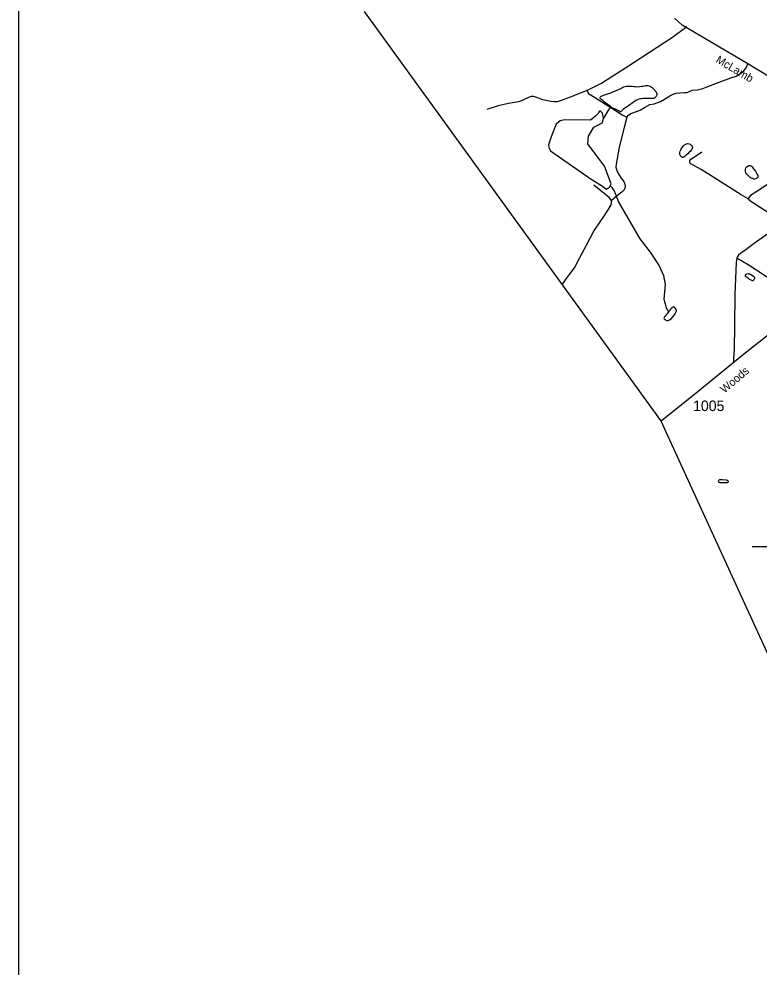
# Model space of a CAD drawing. Extents: x 2082433 to 2279600, y 546599 to 755198.
# Drawn here: x 2133614 to 2142394, y 559066 to 570319 of the extents above; entities that cross this region are included whole.
import ezdxf

# ---------------------------------------------------------------- set-up
doc = ezdxf.new("R2010")
doc.units = 0
for name, color, linetype in [('Exist Boundary Political CountyLine', 7, 'Continuous'), ('Exist Hydrographic Creek Single Shore', 7, 'Continuous'), ('Exist Hydrographic Misc Water Feature', 7, 'Continuous'), ('Exist Hydrographic Pond Under 1500 Sq Ft', 7, 'Continuous'), ('Exist Road Non-System Type 51', 7, 'Continuous'), ('Exist Road Secondary Type 51 Attributed', 7, 'Continuous'), ('Exist Road Secondary Type 51 Label', 7, 'Continuous'), ('Exist Road Secondary Type 51 Number Label', 7, 'Continuous'), ('Map Preparation Inset Cut Line', 7, 'Continuous')]:
    doc.layers.add(name, color=color, linetype=linetype)

msp = doc.modelspace()

# ---------------------------------------------------------------- linework, layer by layer
at = {"layer": 'Exist Boundary Political CountyLine'}
msp.add_lwpolyline([(2151654, 551149), (2151624, 551187), (2147905, 555760), (2144480, 560076), (2142645, 562461), (2141229, 565554), (2137713, 570408)], dxfattribs=at)
at = {"layer": 'Exist Hydrographic Creek Single Shore'}
for points in [[(2140631, 569280), (2140616, 569252), (2140602, 569228), (2140545, 569135)], [(2140628, 568338), (2140646, 568320), (2140660, 568298), (2140674, 568277), (2140688, 568247), (2140698, 568223), (2140704, 568207), (2140714, 568181), (2140722, 568153), (2140981, 567709), (2141103, 567549), (2141210, 567388), (2141261, 567275), (2141279, 567168), (2141265, 566994), (2141269, 566980), (2141273, 566962), (2141279, 566938), (2141284, 566920), (2141290, 566898), (2141320, 566844)], [(2142311, 564059), (2142492, 564058), (2142669, 564105), (2143363, 564390), (2143546, 564416), (2143628, 564401)]]:
    msp.add_lwpolyline(points, dxfattribs=at)
at = {"layer": 'Exist Hydrographic Misc Water Feature'}
msp.add_lwpolyline([(2141955, 564851), (2141994, 564849), (2142005, 564848), (2142016, 564844), (2142024, 564838), (2142029, 564833), (2142029, 564826), (2142027, 564819), (2142020, 564816), (2142011, 564813), (2141997, 564811), (2141975, 564812), (2141961, 564811), (2141947, 564811), (2141932, 564813), (2141925, 564815), (2141919, 564817), (2141915, 564821), (2141915, 564825), (2141913, 564831), (2141914, 564837), (2141916, 564843), (2141920, 564847), (2141928, 564851), (2141944, 564851), (2141955, 564851)], dxfattribs=at)
at = {"layer": 'Exist Hydrographic Pond Under 1500 Sq Ft'}
for points in [[(2140665, 569259), (2140643, 569270), (2140623, 569286), (2140593, 569306), (2140575, 569320), (2140561, 569330), (2140539, 569350), (2140527, 569360), (2140517, 569368), (2140508, 569376), (2140505, 569384), (2140508, 569392), (2140521, 569402), (2140534, 569408), (2140550, 569416), (2140572, 569424), (2140610, 569434), (2140628, 569440), (2140644, 569446), (2140692, 569465), (2140736, 569487), (2140754, 569495), (2140766, 569501), (2140782, 569509), (2140790, 569513), (2140806, 569519), (2140820, 569521), (2140834, 569523), (2140858, 569521), (2140894, 569520), (2140912, 569518), (2140930, 569516), (2140952, 569514), (2140974, 569516), (2141000, 569520), (2141016, 569522), (2141032, 569526), (2141052, 569528), (2141068, 569528), (2141076, 569528), (2141090, 569526), (2141100, 569522), (2141114, 569514), (2141126, 569505), (2141138, 569493), (2141148, 569483), (2141156, 569473), (2141162, 569463), (2141168, 569458), (2141174, 569451)], [(2141174, 569451), (2141176, 569443), (2141180, 569429), (2141180, 569423), (2141178, 569407), (2141174, 569399), (2141166, 569389), (2141158, 569381), (2141152, 569377), (2141146, 569375), (2141142, 569375), (2141124, 569376), (2141106, 569376), (2141090, 569376), (2141072, 569376), (2141044, 569374), (2141022, 569374), (2141000, 569372), (2140986, 569370), (2140966, 569366), (2140948, 569358), (2140934, 569352), (2140917, 569340), (2140905, 569332), (2140885, 569317), (2140861, 569301), (2140833, 569281), (2140821, 569273), (2140813, 569267), (2140803, 569261), (2140785, 569247), (2140769, 569233), (2140757, 569221), (2140751, 569215), (2140745, 569217), (2140729, 569227), (2140715, 569237), (2140699, 569245), (2140665, 569259)], [(2140403, 568419), (2140523, 568343), (2140586, 568299), (2140620, 568324), (2140640, 568362), (2140561, 568570), (2140361, 568837), (2140369, 568928), (2140435, 569035), (2140537, 569088), (2140547, 569147), (2140537, 569201), (2140512, 569225), (2140503, 569225), (2140494, 569214), (2140484, 569196), (2140454, 569166), (2140415, 569132), (2140393, 569118), (2140084, 569123), (2140034, 569109), (2139986, 569069), (2139926, 568919), (2139909, 568861), (2139896, 568823), (2139899, 568793), (2139921, 568752)], [(2139921, 568752), (2140403, 568419)], [(2141550, 568719), (2141531, 568702), (2141517, 568689), (2141507, 568681), (2141494, 568675), (2141486, 568674), (2141476, 568680), (2141467, 568686), (2141461, 568695), (2141453, 568710), (2141453, 568720), (2141456, 568733), (2141459, 568748), (2141466, 568764), (2141478, 568785), (2141487, 568799), (2141498, 568814), (2141508, 568824), (2141521, 568831), (2141536, 568836), (2141548, 568839), (2141564, 568837), (2141576, 568831), (2141584, 568824), (2141594, 568816), (2141599, 568811), (2141602, 568806), (2141603, 568800), (2141603, 568790), (2141598, 568777), (2141592, 568767), (2141575, 568745), (2141566, 568737), (2141550, 568719)], [(2142350, 568512), (2142362, 568490), (2142372, 568474), (2142378, 568462), (2142380, 568448), (2142380, 568440), (2142372, 568432), (2142364, 568424), (2142354, 568420), (2142338, 568416), (2142328, 568418), (2142316, 568424), (2142302, 568429), (2142288, 568439), (2142270, 568455), (2142258, 568467), (2142246, 568481), (2142238, 568493), (2142234, 568507), (2142232, 568523), (2142232, 568535), (2142238, 568551), (2142246, 568561), (2142254, 568567), (2142264, 568575), (2142270, 568579), (2142276, 568581), (2142282, 568581), (2142292, 568579), (2142304, 568571), (2142312, 568563), (2142330, 568542), (2142336, 568532), (2142350, 568512)], [(2142332, 567264), (2142338, 567255), (2142339, 567248), (2142339, 567240), (2142337, 567236), (2142334, 567226), (2142329, 567218), (2142324, 567212), (2142321, 567212), (2142310, 567214), (2142300, 567218), (2142282, 567228), (2142272, 567234), (2142258, 567246), (2142244, 567254), (2142232, 567262), (2142232, 567272), (2142234, 567278), (2142242, 567288), (2142248, 567292), (2142260, 567296), (2142270, 567294), (2142282, 567292), (2142290, 567288), (2142296, 567286), (2142316, 567274), (2142332, 567264)], [(2141330, 566856), (2141320, 566844), (2141302, 566820), (2141293, 566806), (2141281, 566792), (2141273, 566782), (2141269, 566776), (2141263, 566768), (2141269, 566758), (2141279, 566750), (2141287, 566742), (2141301, 566738), (2141315, 566740), (2141331, 566748), (2141351, 566760), (2141373, 566783), (2141392, 566809), (2141402, 566825), (2141408, 566837), (2141412, 566845), (2141414, 566853), (2141414, 566863), (2141410, 566871), (2141402, 566881), (2141396, 566889), (2141386, 566897), (2141378, 566899), (2141372, 566898), (2141368, 566898), (2141360, 566890), (2141344, 566874), (2141336, 566864), (2141330, 566856)]]:
    msp.add_lwpolyline(points, dxfattribs=at)
at = {"layer": 'Exist Road Non-System Type 51'}
for points in [[(2140350, 569470), (2140523, 569558), (2140661, 569645), (2140809, 569740), (2141095, 569923), (2141367, 570101), (2141537, 570230)], [(2140826, 569154), (2140846, 569177), (2140873, 569197), (2140984, 569238), (2141035, 569270), (2141097, 569304), (2141149, 569312), (2141225, 569339), (2141273, 569366), (2141334, 569406), (2141377, 569425), (2141409, 569437), (2141453, 569444), (2141508, 569445), (2141540, 569448), (2141601, 569472), (2141663, 569479), (2141727, 569494), (2141765, 569510), (2141919, 569567), (2142060, 569619), (2142124, 569641), (2142163, 569662), (2142190, 569682), (2142212, 569704), (2142241, 569740), (2142262, 569786)], [(2140350, 569470), (2140205, 569412), (2140070, 569359), (2140021, 569343), (2139997, 569337), (2139961, 569336), (2139924, 569340), (2139828, 569361), (2139747, 569390), (2139719, 569398), (2139689, 569397), (2139659, 569386), (2139617, 569367), (2139576, 569349), (2139542, 569337), (2139423, 569314), (2139298, 569288), (2139166, 569243)], [(2140350, 569470), (2140370, 569435), (2140442, 569392), (2140778, 569177), (2140826, 569154)], [(2140826, 569154), (2140796, 569047), (2140734, 568797), (2140697, 568595), (2140695, 568559), (2140701, 568534), (2140718, 568494), (2140759, 568428), (2140789, 568388), (2140801, 568360), (2140807, 568332), (2140803, 568310), (2140794, 568290), (2140776, 568271), (2140711, 568219), (2140642, 568163)], [(2143476, 569043), (2143259, 568893), (2143098, 568772), (2142874, 568612), (2142599, 568424), (2142367, 568270), (2142291, 568222), (2142277, 568202), (2142266, 568182)], [(2142266, 568182), (2142181, 568233), (2141946, 568383), (2141707, 568534), (2141620, 568581), (2141582, 568599), (2141571, 568617), (2141573, 568638), (2141584, 568654), (2141616, 568674), (2141642, 568690), (2141716, 568740)], [(2140642, 568163), (2140614, 568201), (2140538, 568265), (2140435, 568345)], [(2142266, 568182), (2142296, 568156), (2142630, 567943), (2142660, 567915), (2142670, 567901), (2142670, 567879), (2142649, 567856), (2142510, 567777), (2142351, 567665), (2142227, 567570), (2142174, 567536), (2142152, 567514), (2142132, 567484)], [(2140642, 568163), (2140634, 568113), (2140599, 568054), (2140556, 567985), (2140439, 567812), (2140344, 567629), (2140264, 567483), (2140209, 567378), (2140140, 567286), (2140107, 567238), (2140060, 567170)], [(2142132, 567484), (2142123, 567427), (2142105, 567049), (2142102, 566678), (2142097, 566404), (2142089, 566289), (2142091, 566243)], [(2142132, 567484), (2142264, 567403), (2142483, 567262), (2142730, 567103), (2142880, 567006), (2142934, 566976), (2142966, 566951), (2142980, 566933), (2142992, 566911)]]:
    msp.add_lwpolyline(points, dxfattribs=at)
at = {"layer": 'Exist Road Secondary Type 51 Attributed'}
for points in [[(2142504, 569640), (2142262, 569786), (2141482, 570244), (2141391, 570330)], [(2141231, 565549), (2141670, 565902), (2142210, 566339), (2142527, 566589), (2142705, 566708), (2142992, 566911), (2144223, 567710), (2144633, 567977), (2144902, 568168)]]:
    msp.add_lwpolyline(points, dxfattribs=at)
at = {"layer": 'Map Preparation Inset Cut Line'}
msp.add_lwpolyline([(2133614, 585980), (2209297, 585980), (2209297, 557274), (2194089, 557271), (2194089, 546599), (2133614, 546599)], close=True, dxfattribs=at)

# ---------------------------------------------------------------- texts
at = {"layer": 'Exist Road Secondary Type 51 Label'}
for s, rotation, p in [('McLamb', 329.3888, (2141873, 569810)), ('Woods', 40.4899, (2141984, 565871))]:
    msp.add_text(s, height=95, rotation=rotation, dxfattribs=at).set_placement(p)
at = {"layer": 'Exist Road Secondary Type 51 Number Label'}
msp.add_text('1005', height=125, dxfattribs=at).set_placement((2141611, 565665))

doc.saveas('drawing.dxf')
